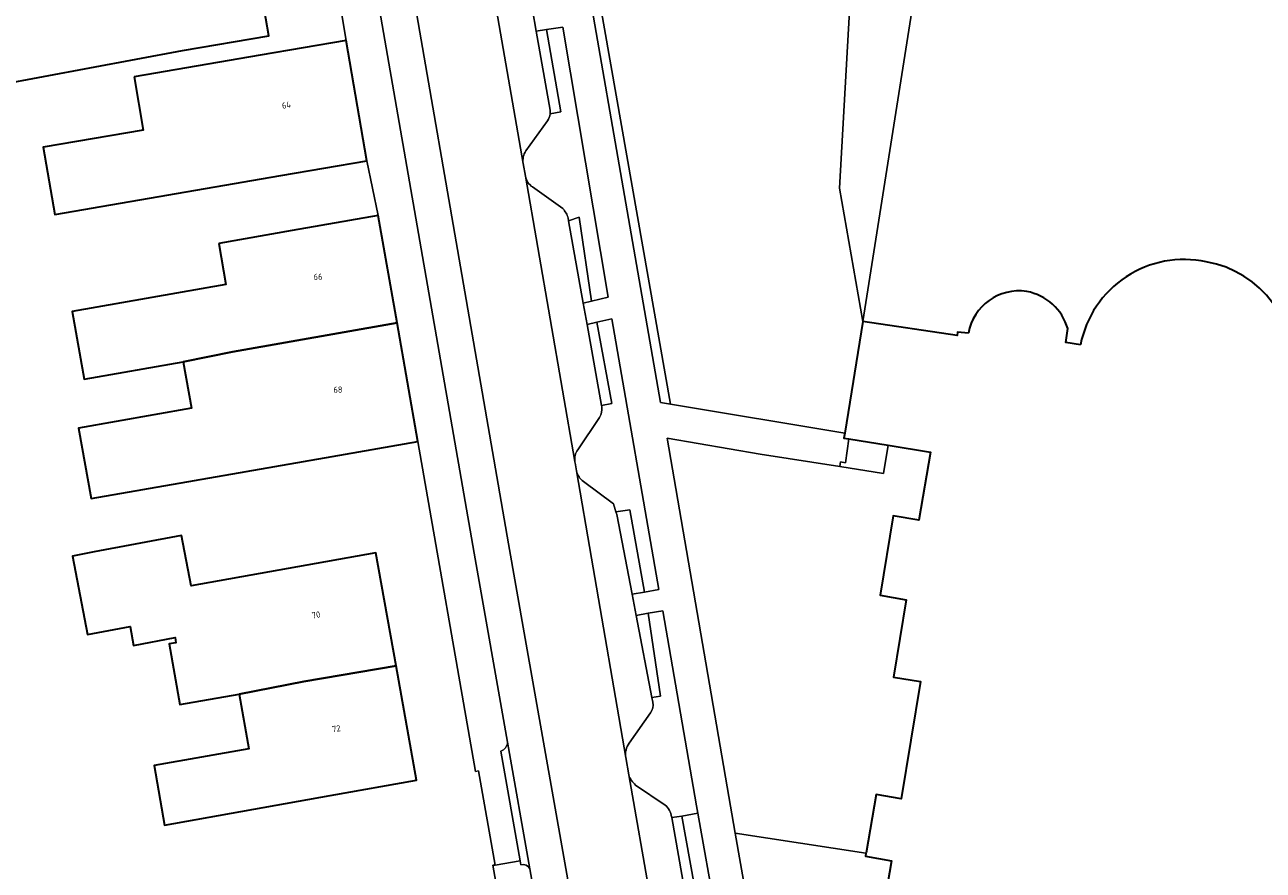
# Model space of a CAD drawing. Header units: metres. Extents: x 197700 to 204338, y 317132 to 325229.
# Tile 767 of 1056: x 203288 to 203359, y 319538 to 319586. Entities that reach past the tile are written whole.
import ezdxf
from ezdxf.enums import TextEntityAlignment as Align

# ---------------------------------------------------------------- set-up
doc = ezdxf.new("R2010")
doc.units = ezdxf.units.M
for name, color, linetype, lineweight in [('B-WE-GR-BEPLANTING_CULTUUR_BODEMBEDEKKER-GV', 90, 'Continuous', 18), ('B-WE-GR-BEPLANTING_CULTUUR_HEESTERS-GV', 90, 'Continuous', 18), ('B-WE-OG-BEBOUWING-GV', 7, 'Continuous', 35), ('B-WE-OG-BEBOUWING-T18', 10, 'Continuous', 18), ('B-WE-OG-TERREIN_CULTUURSCHEIDING-GV', 7, 'Continuous', 18), ('B-WE-OG-TERREIN_ERF-GV', 7, 'Continuous', 18), ('B-WE-VH-VERHARDING_ASFALT-GV', 252, 'Continuous', 18), ('B-WE-VH-VERHARDING_SIERBESTRATING-GV', 252, 'Continuous', 18), ('B-WE-VH-VERHARDING_STRAATBAKSTEEN-GV', 252, 'Continuous', 18), ('B-WE-VH-VERHARDING_TEGEL-GV', 252, 'Continuous', 18)]:
    doc.layers.add(name, color=color, linetype=linetype, lineweight=lineweight)
doc.styles.add('NLCS-ISO-M200-T18', font='NLCS-ISO.ttf', dxfattribs={"height": 0.36})

msp = doc.modelspace()

# ---------------------------------------------------------------- linework, layer by layer
at = {"layer": 'B-WE-GR-BEPLANTING_CULTUUR_BODEMBEDEKKER-GV'}
for points in [[(203319.026, 319575.159), (203319.635, 319575.361), (203320.33, 319570.547), (203321.29, 319570.775), (203318.701, 319586.263), (203317.761, 319586.139), (203318.585, 319581.42), (203317.965, 319581.295)], [(203317.811, 319580.903), (203316.576, 319579.175)], [(203316.416, 319578.449), (203316.553, 319577.713)], [(203316.962, 319577.101), (203318.692, 319575.867)], [(203318.999, 319575.312), (203319.026, 319575.159)], [(203323.37, 319553.871), (203324.204, 319554.023), (203321.502, 319569.544), (203320.644, 319569.352), (203321.501, 319564.675), (203320.905, 319564.569), (203320.919, 319564.492)], [(203320.791, 319563.886), (203319.546, 319562.025)], [(203319.394, 319561.286), (203319.482, 319560.821)], [(203319.878, 319560.214), (203321.606, 319558.922), (203321.687, 319558.613), (203321.729, 319558.475), (203322.537, 319558.595), (203323.37, 319553.871)]]:
    msp.add_lwpolyline(points, dxfattribs=at)
for points in [[(203317.965, 319581.295, -0.132281), (203317.811, 319580.903)], [(203316.576, 319579.175, 0.192014), (203316.416, 319578.449)], [(203316.553, 319577.713, 0.202339), (203316.962, 319577.101)], [(203318.692, 319575.867, -0.113629), (203318.999, 319575.312)], [(203320.919, 319564.492, -0.203418), (203320.791, 319563.886)], [(203319.546, 319562.025, 0.188754), (203319.381, 319561.359)], [(203319.381, 319561.359, 0.015644), (203319.394, 319561.286)], [(203319.482, 319560.821, 0.195921), (203319.878, 319560.214)]]:
    msp.add_lwpolyline(points, format="xyb", dxfattribs=at)
at = {"layer": 'B-WE-GR-BEPLANTING_CULTUUR_HEESTERS-GV'}
for points in [[(203320.16, 319591.405), (203318.591, 319600.285), (203318.074, 319600.491), (203318.15, 319600.057), (203324.292, 319564.743), (203324.858, 319564.649)], [(203335.881, 319569.387), (203339.958, 319595.203), (203340.469, 319598.438), (203337.216, 319599.157), (203335.203, 319588.561), (203334.554, 319577.038)], [(203326.428, 319541.199), (203325.519, 319541.021), (203326.475, 319535.722), (203326.355, 319535.708), (203326.418, 319535.31), (203327.444, 319535.498)]]:
    msp.add_lwpolyline(points, close=True, dxfattribs=at)
for points in [[(203324.925, 319540.977), (203324.932, 319540.936), (203325.519, 319541.021), (203326.428, 319541.199), (203326.354, 319541.614), (203324.419, 319552.803), (203323.582, 319552.651), (203324.288, 319547.896), (203323.795, 319547.827)], [(203323.795, 319547.827), (203323.849, 319547.547)], [(203323.72, 319546.943), (203322.496, 319545.202)], [(203322.296, 319544.379), (203322.468, 319543.379)], [(203322.865, 319542.805), (203324.553, 319541.651)]]:
    msp.add_lwpolyline(points, dxfattribs=at)
for points in [[(203323.849, 319547.547, -0.215091), (203323.72, 319546.943)], [(203322.496, 319545.202, 0.199033), (203322.296, 319544.379)], [(203322.468, 319543.379, 0.132397), (203322.865, 319542.805)], [(203324.553, 319541.651, -0.198609), (203324.925, 319540.977)]]:
    msp.add_lwpolyline(points, format="xyb", dxfattribs=at)
at = {"layer": 'B-WE-OG-BEBOUWING-GV'}
for points in [[(203285.778, 319585.526), (203286.25, 319582.939), (203296.905, 319584.931), (203301.836, 319585.762), (203301.5, 319587.754), (203305.78, 319588.475), (203303.914, 319599.547), (203298.043, 319598.548), (203298.914, 319593.138), (203293.111, 319592.08), (203293.832, 319588.128), (203288.316, 319587.24), (203285.564, 319586.722)], [(203294.117, 319583.414), (203294.643, 319580.365), (203288.91, 319579.378), (203289.573, 319575.529), (203302.53, 319577.761), (203307.458, 319578.61), (203306.27, 319585.506), (203301.343, 319584.658)], [(203298.981, 319573.856), (203299.383, 319571.517), (203290.574, 319569.953), (203291.263, 319566.071), (203296.935, 319567.078), (203299.768, 319567.648), (203309.191, 319569.305), (203308.105, 319575.464), (203303.181, 319574.596)], [(203305.481, 319561.648), (203310.389, 319562.514), (203309.191, 319569.305), (203299.768, 319567.648), (203296.935, 319567.078), (203297.408, 319564.413), (203290.941, 319563.265), (203291.656, 319559.237), (203300.548, 319560.777)], [(203309.132, 319549.642), (203307.977, 319556.122), (203297.386, 319554.234), (203296.838, 319557.12), (203291.825, 319556.168), (203290.596, 319555.935), (203291.452, 319551.427), (203293.891, 319551.89), (203294.096, 319550.808), (203296.467, 319551.258), (203296.521, 319550.954), (203296.126, 319550.905), (203296.739, 319547.423), (203300.144, 319548.023), (203303.852, 319548.74)], [(203300.144, 319548.023), (203300.698, 319544.88), (203295.264, 319543.923), (203295.867, 319540.501), (203305.365, 319542.195), (203310.303, 319543.076), (203309.132, 319549.642), (203303.852, 319548.74)]]:
    msp.add_lwpolyline(points, close=True, dxfattribs=at)
for points in [[(203355.572, 319572.81, 0.418879), (203348.361, 319568.054)], [(203360.525, 319566.152, 0.396616), (203355.572, 319572.81)], [(203345.279, 319571.106, 0.408665), (203341.94, 319568.722)], [(203347.635, 319568.976, 0.283548), (203345.279, 319571.106)]]:
    msp.add_lwpolyline(points, format="xyb", dxfattribs=at)
for points in [[(203341.94, 319568.722), (203341.308, 319568.779), (203341.29, 319568.59), (203335.881, 319569.387), (203334.85, 319562.991), (203334.803, 319562.7), (203335.084, 319562.654), (203337.342, 319562.288)], [(203348.361, 319568.054), (203347.512, 319568.186), (203347.635, 319568.976)], [(203337.342, 319562.288), (203339.767, 319561.895), (203339.09, 319557.997), (203337.63, 319558.246), (203336.875, 319553.685), (203338.377, 319553.427), (203337.639, 319548.982), (203339.191, 319548.734), (203338.082, 319542.017), (203336.645, 319542.262), (203336.07, 319538.922), (203336.065, 319538.893), (203336.036, 319538.728), (203337.526, 319538.454), (203337.158, 319536.335), (203343.208, 319535.367), (203346.637, 319534.818), (203346.166, 319531.812), (203351.403, 319530.976), (203351.888, 319533.948), (203355.311, 319533.41), (203361.333, 319532.464)]]:
    msp.add_lwpolyline(points, dxfattribs=at)
at = {"layer": 'B-WE-OG-TERREIN_CULTUURSCHEIDING-GV'}
for points in [[(203331.981, 319599.23), (203330.928, 319597.761), (203329.234, 319595.578), (203326.73, 319592.993), (203324.438, 319591.66), (203320.16, 319591.405), (203324.858, 319564.649), (203334.85, 319562.991), (203335.881, 319569.387), (203334.554, 319577.038), (203335.203, 319588.561), (203337.216, 319599.157), (203335.521, 319599.532), (203332.416, 319600.224)], [(203336.07, 319538.922), (203336.645, 319542.262), (203338.082, 319542.017), (203339.191, 319548.734), (203337.639, 319548.982), (203338.377, 319553.427), (203336.875, 319553.685), (203337.63, 319558.246), (203339.09, 319557.997), (203339.767, 319561.895), (203337.342, 319562.288), (203337.078, 319560.663), (203334.576, 319561.067), (203330.012, 319561.786), (203324.669, 319562.692), (203328.103, 319542.705), (203328.57, 319540.045), (203336.065, 319538.893)]]:
    msp.add_lwpolyline(points, close=True, dxfattribs=at)
at = {"layer": 'B-WE-OG-TERREIN_ERF-GV'}
for points in [[(203372.402, 319587.913), (203368.965, 319588.702), (203339.958, 319595.203), (203335.881, 319569.387), (203341.29, 319568.59), (203341.308, 319568.779), (203341.94, 319568.722)], [(203316.481, 319527.996), (203314.679, 319538.206), (203314.822, 319538.217), (203313.863, 319543.614), (203313.693, 319543.588), (203310.389, 319562.514), (203305.481, 319561.648), (203300.548, 319560.777), (203291.656, 319559.237), (203290.941, 319563.265), (203297.408, 319564.413), (203296.935, 319567.078), (203291.263, 319566.071), (203290.574, 319569.953), (203299.383, 319571.517), (203298.981, 319573.856), (203303.181, 319574.596), (203308.105, 319575.464), (203307.458, 319578.61), (203302.53, 319577.761), (203289.573, 319575.529), (203288.91, 319579.378), (203294.643, 319580.365), (203294.117, 319583.414), (203301.343, 319584.658), (203306.27, 319585.506), (203305.78, 319588.475)], [(203301.5, 319587.754), (203301.836, 319585.762), (203296.905, 319584.931), (203286.25, 319582.939), (203285.778, 319585.526), (203285.564, 319586.722)], [(203347.635, 319568.976), (203347.512, 319568.186), (203348.361, 319568.054)]]:
    msp.add_lwpolyline(points, dxfattribs=at)
for points in [[(203348.361, 319568.054, -0.418879), (203355.572, 319572.81)], [(203355.572, 319572.81, -0.396616), (203360.525, 319566.152)], [(203341.94, 319568.722, -0.408665), (203345.279, 319571.106)], [(203345.279, 319571.106, -0.283548), (203347.635, 319568.976)]]:
    msp.add_lwpolyline(points, format="xyb", dxfattribs=at)
for points in [[(203335.084, 319562.654), (203334.889, 319561.284), (203334.612, 319561.331), (203334.576, 319561.067), (203337.078, 319560.663), (203337.342, 319562.288)], [(203295.867, 319540.501), (203295.264, 319543.923), (203300.698, 319544.88), (203300.144, 319548.023), (203296.739, 319547.423), (203296.126, 319550.905), (203296.521, 319550.954), (203296.467, 319551.258), (203294.096, 319550.808), (203293.891, 319551.89), (203291.452, 319551.427), (203290.596, 319555.935), (203291.825, 319556.168), (203296.838, 319557.12), (203297.386, 319554.234), (203307.977, 319556.122), (203309.132, 319549.642), (203310.303, 319543.076), (203305.365, 319542.195)]]:
    msp.add_lwpolyline(points, close=True, dxfattribs=at)
at = {"layer": 'B-WE-VH-VERHARDING_ASFALT-GV'}
for points in [[(203306.699, 319607.876), (203307.164, 319605.227), (203307.567, 319602.927), (203307.575, 319602.877), (203315.577, 319556.642), (203316.471, 319551.527), (203319.296, 319535.538), (203323.724, 319536.272), (203322.468, 319543.379), (203322.296, 319544.379), (203320.327, 319555.814), (203319.482, 319560.821), (203319.394, 319561.286)], [(203319.381, 319561.359), (203316.553, 319577.713), (203316.416, 319578.449), (203313.751, 319593.865), (203312.898, 319598.659), (203312.749, 319599.544), (203312.27, 319602.38)]]:
    msp.add_lwpolyline(points, dxfattribs=at)
msp.add_lwpolyline([(203319.394, 319561.286, -0.015644), (203319.381, 319561.359)], format="xyb", dxfattribs=at)
at = {"layer": 'B-WE-VH-VERHARDING_SIERBESTRATING-GV'}
msp.add_lwpolyline([(203361.333, 319532.464), (203355.311, 319533.41), (203354.915, 319530.398), (203351.403, 319530.976), (203346.166, 319531.812), (203342.637, 319532.297), (203343.208, 319535.367), (203337.158, 319536.335), (203337.526, 319538.454), (203336.036, 319538.728), (203336.065, 319538.893), (203328.57, 319540.045), (203330.4, 319529.607), (203333.633, 319511.313)], dxfattribs=at)
at = {"layer": 'B-WE-VH-VERHARDING_STRAATBAKSTEEN-GV'}
for points in [[(203307.415, 319602.187), (203306.156, 319600.223), (203306.067, 319600.118), (203305.972, 319600.026), (203313.609, 319556.094), (203315.525, 319545.257), (203316.809, 319537.991), (203317.301, 319535.208), (203319.296, 319535.538), (203316.471, 319551.527), (203315.577, 319556.642), (203307.575, 319602.877)], [(203313.751, 319593.865), (203316.416, 319578.449)], [(203317.965, 319581.295), (203317.969, 319581.397), (203317.961, 319581.498), (203317.169, 319586.039), (203316.957, 319587.259), (203316.24, 319591.369)], [(203316.576, 319579.175), (203317.811, 319580.903)], [(203316.553, 319577.713), (203319.381, 319561.359)], [(203318.692, 319575.867), (203316.962, 319577.101)], [(203319.026, 319575.159), (203318.999, 319575.312)], [(203320.919, 319564.492), (203320.905, 319564.569), (203320.08, 319569.218), (203319.864, 319570.436), (203319.026, 319575.159)], [(203319.546, 319562.025), (203320.791, 319563.886)], [(203319.482, 319560.821), (203320.327, 319555.814), (203322.296, 319544.379)], [(203321.729, 319558.475), (203321.687, 319558.613), (203321.606, 319558.922), (203319.878, 319560.214)], [(203323.849, 319547.547), (203323.795, 319547.827), (203322.893, 319552.525), (203322.66, 319553.742), (203321.783, 319558.31), (203321.729, 319558.475)], [(203322.496, 319545.202), (203323.72, 319546.943)], [(203316.809, 319537.991), (203315.525, 319545.257)], [(203315.138, 319544.743), (203316.254, 319538.457)], [(203322.468, 319543.379), (203323.724, 319536.272), (203325.119, 319528.375)], [(203324.553, 319541.651), (203322.865, 319542.805)], [(203325.889, 319535.494), (203324.932, 319540.936), (203324.925, 319540.977)], [(203316.294, 319538.23), (203316.254, 319538.457), (203314.822, 319538.217), (203314.679, 319538.206), (203316.481, 319527.996), (203317.908, 319520.032), (203319.174, 319512.821), (203320.428, 319505.674)], [(203316.254, 319538.457), (203316.294, 319538.23)], [(203320.664, 319516.202), (203320.135, 319519.181), (203317.301, 319535.208), (203316.809, 319537.991)]]:
    msp.add_lwpolyline(points, dxfattribs=at)
for points in [[(203317.811, 319580.903, 0.132281), (203317.965, 319581.295)], [(203316.416, 319578.449, -0.192014), (203316.576, 319579.175)], [(203316.962, 319577.101, -0.202339), (203316.553, 319577.713)], [(203318.999, 319575.312, 0.113629), (203318.692, 319575.867)], [(203320.791, 319563.886, 0.203418), (203320.919, 319564.492)], [(203319.381, 319561.359, -0.188754), (203319.546, 319562.025)], [(203319.878, 319560.214, -0.195921), (203319.482, 319560.821)], [(203323.72, 319546.943, 0.215091), (203323.849, 319547.547)], [(203315.525, 319545.257, -0.303385), (203315.138, 319544.743)], [(203322.296, 319544.379, -0.199033), (203322.496, 319545.202)], [(203322.865, 319542.805, -0.132397), (203322.468, 319543.379)], [(203324.925, 319540.977, 0.198609), (203324.553, 319541.651)], [(203316.809, 319537.991, 0.342624), (203316.294, 319538.23)], [(203316.294, 319538.23, -0.342624), (203316.809, 319537.991)]]:
    msp.add_lwpolyline(points, format="xyb", dxfattribs=at)
at = {"layer": 'B-WE-VH-VERHARDING_TEGEL-GV'}
for points in [[(203315.525, 319545.257), (203313.609, 319556.094), (203305.972, 319600.026), (203305.627, 319599.965), (203304.761, 319604.821), (203307.164, 319605.227), (203299.5, 319607.218), (203303.294, 319603.231), (203303.914, 319599.547), (203305.78, 319588.475), (203306.27, 319585.506)], [(203333.633, 319511.313), (203330.4, 319529.607), (203328.57, 319540.045), (203328.103, 319542.705), (203324.669, 319562.692), (203330.012, 319561.786), (203334.576, 319561.067), (203334.612, 319561.331), (203334.889, 319561.284), (203335.084, 319562.654), (203334.803, 319562.7), (203334.85, 319562.991), (203324.858, 319564.649), (203324.292, 319564.743), (203318.15, 319600.057)], [(203316.957, 319587.259), (203317.169, 319586.039), (203317.761, 319586.139), (203318.701, 319586.263), (203321.29, 319570.775), (203320.33, 319570.547), (203319.864, 319570.436), (203320.08, 319569.218), (203320.644, 319569.352)], [(203306.27, 319585.506), (203307.458, 319578.61), (203308.105, 319575.464), (203309.191, 319569.305), (203310.389, 319562.514), (203313.693, 319543.588), (203313.863, 319543.614), (203314.822, 319538.217), (203316.254, 319538.457), (203315.138, 319544.743)], [(203320.644, 319569.352), (203321.502, 319569.544), (203324.204, 319554.023), (203323.37, 319553.871), (203322.66, 319553.742), (203322.893, 319552.525), (203323.582, 319552.651), (203324.419, 319552.803), (203326.354, 319541.614), (203326.428, 319541.199), (203327.444, 319535.498), (203326.418, 319535.31), (203326.433, 319535.216), (203327.045, 319531.896), (203328.054, 319532.086), (203329.87, 319521.813), (203329.023, 319521.642), (203328.378, 319521.512), (203328.597, 319520.276), (203329.2, 319520.402), (203330.074, 319520.586), (203331.48, 319512.824)], [(203325.519, 319541.021), (203324.932, 319540.936), (203325.889, 319535.494)], [(203326.433, 319535.216), (203326.418, 319535.31), (203326.355, 319535.708), (203326.475, 319535.722), (203325.519, 319541.021)]]:
    msp.add_lwpolyline(points, dxfattribs=at)
for points in [[(203317.965, 319581.295), (203318.585, 319581.42), (203317.761, 319586.139), (203317.169, 319586.039), (203317.961, 319581.498), (203317.969, 319581.397)], [(203320.33, 319570.547), (203319.635, 319575.361), (203319.026, 319575.159), (203319.864, 319570.436)], [(203320.644, 319569.352), (203320.08, 319569.218), (203320.905, 319564.569), (203321.501, 319564.675)], [(203321.729, 319558.475), (203321.783, 319558.31), (203322.66, 319553.742), (203323.37, 319553.871), (203322.537, 319558.595)], [(203322.893, 319552.525), (203323.795, 319547.827), (203324.288, 319547.896), (203323.582, 319552.651)]]:
    msp.add_lwpolyline(points, close=True, dxfattribs=at)
msp.add_lwpolyline([(203315.138, 319544.743, 0.303385), (203315.525, 319545.257)], format="xyb", dxfattribs=at)

# ---------------------------------------------------------------- texts
at = {"layer": 'B-WE-OG-BEBOUWING-T18', "style": 'NLCS-ISO-M200-T18'}
for s, rotation, p in [('64', 9.7, (203302.85, 319581.8)), ('66', 1, (203304.662, 319571.953)), ('68', 1, (203305.804, 319565.478)), ('70', 10.1, (203304.549, 319552.559)), ('72', 10.1, (203305.712, 319546.036))]:
    msp.add_text(s, height=0.36, rotation=rotation, dxfattribs=at).set_placement(p, align=Align.MIDDLE)

doc.saveas('drawing.dxf')
